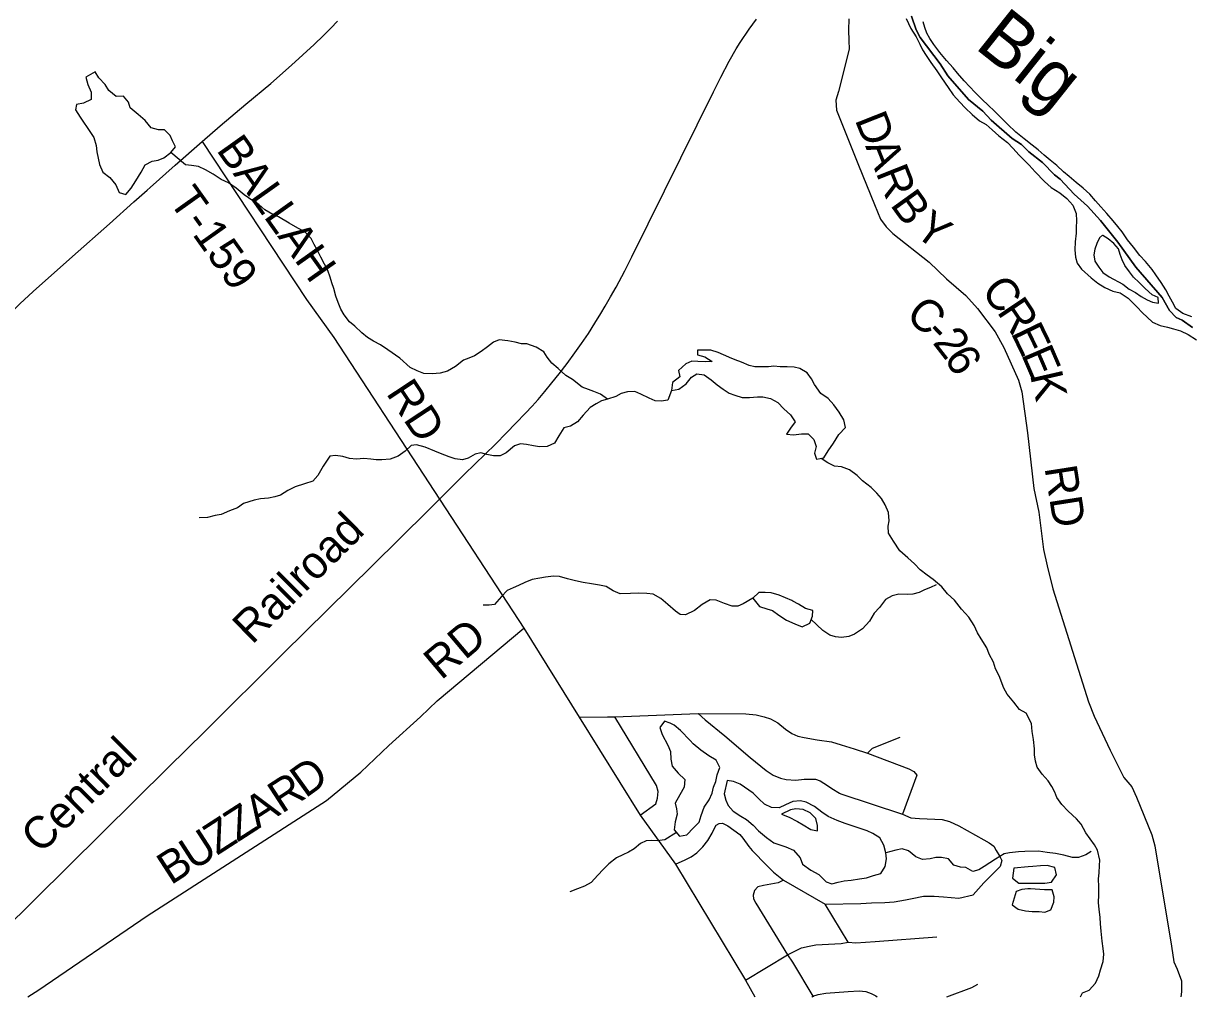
# Model space of a CAD drawing. Extents: x 114843 to 284848, y 317643 to 566895.
# Drawn here: x 150354 to 161188, y 317643 to 326680 of the extents above; entities that cross this region are included whole.
import ezdxf

# ---------------------------------------------------------------- set-up
doc = ezdxf.new("R2010")
doc.units = 0
for name, color, linetype in [('GM_X_County_Road', 7, 'Continuous'), ('GM_X_County_Road_Text', 7, 'Continuous'), ('GM_X_Major_River', 7, 'Continuous'), ('GM_X_Major_River_Text', 7, 'Continuous'), ('GM_X_Minor_Lake', 7, 'Continuous'), ('GM_X_Minor_River', 7, 'Continuous'), ('GM_X_Rail_Line', 7, 'Continuous'), ('GM_X_Rail_Line_Text', 7, 'Continuous'), ('GM_X_State_Route', 7, 'Continuous'), ('GM_X_Township', 7, 'Continuous'), ('GM_X_Township_Road', 7, 'Continuous'), ('GM_X_Township_Road_Text', 7, 'Continuous'), ('GM_X_US_Route', 7, 'Continuous')]:
    doc.layers.add(name, color=color, linetype=linetype)

msp = doc.modelspace()

# ---------------------------------------------------------------- linework, layer by layer
at = {"layer": 'GM_X_County_Road'}
msp.add_lwpolyline([(158016, 326722), (158011, 326615), (158017, 326519), (158018, 326441), (157921, 326048), (157895, 325968), (157902, 325874), (158106, 325363), (158255, 324999), (158308, 324863), (158361, 324792), (158423, 324730), (158762, 324462), (158923, 324309), (159100, 324154), (159211, 324031), (159375, 323817), (159454, 323670), (159591, 323366), (159620, 323260), (159675, 322878), (159733, 322362), (159779, 322140), (159823, 321796), (159857, 321644), (159908, 321430), (160241, 320382), (160294, 320246), (160440, 319931), (160568, 319677), (160641, 319590), (160686, 319494), (160829, 319146), (160856, 319044), (161009, 318113), (161032, 317967), (161063, 317899), (161103, 317789), (161102, 317687), (161096, 317643)], dxfattribs=at)
at = {"layer": 'GM_X_Major_River'}
msp.add_line((160370, 324712), (160342, 324688), dxfattribs=at)
for points in [[(158547, 326725), (158592, 326633), (158640, 326553), (158676, 326485), (158700, 326435), (158733, 326381), (158777, 326315), (158831, 326239), (158875, 326175), (158936, 326085), (158984, 326017), (159046, 325947), (159096, 325895), (159159, 325834), (159229, 325774), (159289, 325740), (159347, 325690), (159409, 325634), (159488, 325572), (159538, 325522), (159598, 325456), (159688, 325364), (159745, 325300), (159833, 325212), (159893, 325156), (159973, 325106), (160040, 325053), (160096, 324991), (160124, 324913), (160128, 324847), (160127, 324784), (160125, 324732), (160115, 324652), (160113, 324578), (160119, 324510), (160136, 324452), (160174, 324398), (160266, 324316), (160328, 324268), (160392, 324228), (160467, 324194), (160533, 324179), (160607, 324127), (160693, 324045), (160739, 323995), (160834, 323907), (160906, 323875), (160972, 323859), (161028, 323845), (161094, 323825), (161166, 323792), (161243, 323740)], [(161200, 323954), (161116, 323986), (161052, 324032), (161021, 324092), (160989, 324148), (160959, 324206), (160915, 324274), (160865, 324344), (160830, 324394), (160768, 324470), (160718, 324525), (160658, 324601), (160603, 324671), (160551, 324743), (160513, 324793), (160469, 324845), (160411, 324913), (160354, 324977), (160306, 325031), (160252, 325093), (160190, 325149), (160127, 325203), (160061, 325257), (160007, 325301), (159945, 325359), (159885, 325409), (159830, 325457), (159772, 325505), (159716, 325548), (159642, 325608), (159567, 325670), (159489, 325744), (159437, 325796), (159367, 325864), (159309, 325920), (159252, 325972), (159186, 326040), (159140, 326090), (159086, 326146), (159025, 326216), (158983, 326266), (158923, 326334), (158859, 326410), (158806, 326482), (158768, 326538), (158738, 326590), (158720, 326642), (158706, 326694)], [(160342, 324688), (160318, 324636), (160299, 324584), (160291, 324532), (160299, 324472), (160336, 324416), (160374, 324366), (160432, 324326), (160559, 324257), (160617, 324213), (160676, 324182), (160730, 324144), (160784, 324113), (160835, 324091), (160889, 324083), (160886, 324133), (160832, 324159), (160766, 324219), (160711, 324274), (160659, 324322), (160620, 324374), (160576, 324431), (160551, 324483), (160535, 324535), (160517, 324587), (160474, 324637), (160422, 324679), (160372, 324710), (160370, 324712)]]:
    msp.add_lwpolyline(points, dxfattribs=at)
at = {"layer": 'GM_X_Minor_Lake'}
for points in [[(151021, 326230), (150933, 326179), (150953, 326111), (150982, 326041), (150982, 325973), (150912, 325938), (150846, 325926), (150838, 325876), (150880, 325810), (150976, 325667)], [(150976, 325667), (151007, 325620), (151031, 325546), (151037, 325488), (151049, 325428), (151060, 325368), (151092, 325298), (151158, 325250), (151212, 325180), (151244, 325110), (151305, 325090), (151356, 325150), (151398, 325219), (151446, 325299), (151484, 325365), (151548, 325399), (151606, 325411), (151658, 325432), (151724, 325482), (151766, 325534), (151738, 325588), (151715, 325638), (151663, 325692), (151607, 325692), (151541, 325710), (151485, 325778), (151421, 325832), (151346, 325895), (151330, 325947), (151282, 326005), (151214, 326001), (151148, 326055), (151112, 326111), (151053, 326175), (151021, 326230)], [(156612, 323645), (156610, 323603), (156679, 323585), (156747, 323541), (156683, 323537), (156613, 323541), (156557, 323543), (156503, 323520), (156435, 323458), (156447, 323398), (156379, 323346), (156371, 323272), (156439, 323284), (156505, 323332), (156555, 323394), (156605, 323426), (156673, 323417), (156737, 323371), (156795, 323325), (156850, 323283), (156906, 323247), (156958, 323229), (157024, 323207), (157094, 323207), (157168, 323212), (157218, 323212), (157288, 323196), (157358, 323160), (157411, 323100), (157475, 323046), (157517, 322980), (157475, 322920), (157437, 322866), (157503, 322860), (157576, 322868), (157638, 322868), (157692, 322816), (157712, 322750), (157696, 322688), (157716, 322634), (157784, 322646), (157824, 322712), (157874, 322783), (157922, 322861), (157986, 322927), (157970, 322999), (157927, 323069), (157877, 323137), (157823, 323197), (157757, 323243), (157698, 323327), (157670, 323379), (157630, 323435), (157560, 323475), (157508, 323489), (157442, 323490), (157378, 323492), (157319, 323498), (157269, 323492), (157199, 323490), (157143, 323492), (157089, 323504), (157019, 323534), (156961, 323555), (156909, 323577), (156902, 323581)], [(156902, 323581), (156803, 323623), (156734, 323645), (156664, 323647), (156612, 323645)], [(157486, 321320), (157368, 321370), (157295, 321394), (157239, 321397), (157179, 321395), (157123, 321343)], [(157123, 321343), (157186, 321265), (157254, 321243), (157308, 321229), (157366, 321185), (157438, 321140), (157513, 321106), (157581, 321076), (157653, 321112), (157679, 321176), (157680, 321230), (157612, 321248), (157548, 321286), (157496, 321316), (157486, 321320)], [(156358, 320182), (156306, 320202), (156260, 320142), (156282, 320078), (156335, 319978), (156359, 319920), (156363, 319849), (156375, 319783), (156433, 319717), (156494, 319660), (156488, 319587), (156446, 319517), (156404, 319441), (156416, 319387), (156421, 319337), (156403, 319265), (156395, 319193), (156445, 319133), (156513, 319147), (156575, 319211), (156625, 319263), (156645, 319324), (156673, 319404), (156720, 319472), (156746, 319534), (156760, 319588), (156780, 319640), (156794, 319702), (156818, 319770), (156783, 319838), (156715, 319880), (156641, 319932), (156571, 319992), (156542, 320021)], [(156542, 320021), (156452, 320116), (156394, 320164), (156358, 320182)], [(156886, 319650), (156860, 319526), (156875, 319468), (156897, 319418), (156941, 319366), (157013, 319318), (157065, 319288), (157128, 319237), (157178, 319183), (157252, 319121), (157318, 319071), (157432, 319033), (157501, 319003), (157563, 318931), (157587, 318875), (157663, 318819), (157736, 318779), (157804, 318711), (157858, 318690), (157918, 318706), (157972, 318718), (158036, 318726), (158116, 318738), (158180, 318748), (158244, 318769), (158312, 318787), (158352, 318851), (158364, 318923), (158358, 318979), (158341, 319051), (158303, 319117), (158239, 319159), (158185, 319183), (158129, 319203), (158057, 319225), (157982, 319251), (157908, 319280), (157824, 319316), (157764, 319356), (157696, 319408), (157621, 319450), (157567, 319460), (157495, 319454), (157429, 319425), (157369, 319397), (157299, 319399), (157233, 319431), (157181, 319481), (157129, 319533), (157128, 319533)], [(157128, 319533), (157008, 319617), (156946, 319641), (156886, 319650)], [(157533, 319272), (157538, 319270), (157592, 319240), (157664, 319194), (157724, 319182), (157726, 319232), (157708, 319296), (157656, 319350), (157592, 319382), (157524, 319388), (157474, 319379), (157392, 319337)], [(157392, 319337), (157462, 319309), (157533, 319272)], [(159547, 318837), (159535, 318742), (159592, 318698), (159644, 318696), (159720, 318698), (159784, 318696), (159836, 318698), (159896, 318706), (159944, 318773), (159926, 318843), (159857, 318861), (159795, 318858), (159723, 318852)], [(159723, 318852), (159679, 318848), (159547, 318837)], [(159570, 318620), (159532, 318495), (159588, 318455), (159654, 318440), (159717, 318434), (159783, 318434), (159835, 318428), (159889, 318450), (159918, 318520), (159922, 318570), (159904, 318634), (159832, 318636), (159703, 318646)], [(159703, 318646), (159676, 318644), (159622, 318638), (159570, 318620)]]:
    msp.add_lwpolyline(points, dxfattribs=at)
at = {"layer": 'GM_X_Minor_River'}
for points in [[(155775, 323192), (155711, 323236), (155650, 323262), (155598, 323280), (155542, 323302), (155452, 323372), (155388, 323410), (155319, 323474), (155259, 323525), (155217, 323579), (155185, 323629), (155115, 323673), (155026, 323705), (154976, 323705), (154920, 323721), (154852, 323733), (154770, 323741), (154716, 323720), (154662, 323676), (154602, 323632), (154542, 323594), (154490, 323570), (154438, 323552), (154364, 323493), (154290, 323451), (154222, 323431), (154148, 323425), (154072, 323429), (154010, 323453), (153944, 323486), (153848, 323570), (153737, 323648), (153669, 323694), (153605, 323728), (153549, 323764), (153497, 323806), (153432, 323868), (153380, 323910), (153330, 323972), (153300, 324026), (153276, 324088), (153255, 324146), (153235, 324218), (153217, 324272), (153201, 324322), (153181, 324386), (153150, 324444), (153116, 324508), (153082, 324576), (153054, 324626), (153026, 324682), (152967, 324744), (152903, 324778), (152821, 324826), (152721, 324883), (152669, 324905), (152596, 324949), (152538, 324997), (152474, 325039), (152404, 325089), (152328, 325149), (152257, 325199), (152189, 325231), (152115, 325278), (152043, 325320), (151979, 325350), (151916, 325360), (151860, 325366), (151724, 325482)], [(156371, 323272), (156335, 323182), (156273, 323173), (156219, 323175), (156163, 323199), (156085, 323237), (156029, 323261), (155961, 323259), (155903, 323243), (155853, 323216), (155775, 323192), (155721, 323174), (155669, 323148), (155615, 323114), (155549, 323042), (155497, 322979), (155431, 322941), (155371, 322925), (155323, 322849), (155285, 322783), (155217, 322752), (155145, 322748), (155089, 322756), (155023, 322770), (154967, 322776), (154911, 322758), (154835, 322693), (154779, 322665), (154719, 322663), (154657, 322677), (154601, 322691), (154547, 322681), (154481, 322643), (154429, 322626), (154363, 322636), (154305, 322654), (154227, 322686), (154172, 322708), (154084, 322744), (154004, 322766), (153954, 322760), (153898, 322707), (153832, 322661), (153760, 322633), (153680, 322627), (153628, 322627), (153578, 322632), (153514, 322640), (153446, 322634), (153382, 322640), (153318, 322658), (153250, 322668), (153200, 322660), (153138, 322569), (153086, 322483), (153042, 322429), (152964, 322405), (152876, 322377), (152810, 322342), (152740, 322298), (152688, 322284), (152630, 322270), (152556, 322264), (152496, 322252), (152398, 322221), (152342, 322183), (152268, 322155), (152190, 322121), (152134, 322109), (152062, 322092), (151986, 322090)], [(160382, 318039), (160376, 318089), (160368, 318159), (160358, 318251), (160352, 318319), (160349, 318377), (160339, 318455), (160333, 318513), (160335, 318593), (160336, 318663), (160334, 318738), (160338, 318794), (160342, 318862), (160344, 318912), (160323, 319002), (160295, 319054), (160257, 319108), (160215, 319164), (160171, 319244), (160128, 319294), (160052, 319364), (159994, 319426), (159946, 319491), (159928, 319541), (159901, 319593), (159865, 319647), (159811, 319709), (159765, 319775), (159749, 319831), (159740, 319889), (159738, 319944), (159730, 320030), (159718, 320104), (159711, 320178), (159661, 320274), (159601, 320308), (159547, 320378), (159486, 320452), (159454, 320508), (159410, 320622), (159378, 320686), (159357, 320748), (159319, 320824), (159295, 320882), (159245, 320966), (159211, 321020), (159178, 321088), (159128, 321166), (159062, 321241), (158995, 321325), (158931, 321383), (158879, 321447), (158797, 321517), (158743, 321557), (158678, 321605), (158624, 321661), (158564, 321719), (158488, 321781), (158429, 321871), (158383, 321947), (158381, 322011), (158389, 322061), (158384, 322137), (158352, 322209), (158320, 322267), (158276, 322319), (158222, 322369), (158141, 322433), (158093, 322483), (158023, 322535), (157949, 322562), (157881, 322568), (157821, 322600), (157758, 322640)], [(156407, 321223), (156337, 321285), (156271, 321341), (156198, 321381), (156142, 321385), (156064, 321389), (155988, 321386), (155892, 321384), (155828, 321412), (155762, 321452), (155702, 321464), (155628, 321476), (155549, 321490), (155479, 321503), (155405, 321523), (155329, 321545), (155273, 321547), (155201, 321537), (155149, 321529), (155077, 321515), (155007, 321490), (154949, 321462), (154899, 321440), (154843, 321414), (154793, 321358), (154727, 321285), (154677, 321279), (154623, 321279)], [(158825, 321467), (158775, 321443), (158719, 321421), (158667, 321397), (158611, 321379), (158561, 321376), (158481, 321380), (158417, 321366), (158355, 321330), (158299, 321256), (158251, 321204), (158207, 321131), (158143, 321059), (158067, 321009), (158015, 320987), (157949, 320979), (157891, 320984), (157839, 321000), (157773, 321042), (157664, 321148)], [(157123, 321343), (157034, 321291), (156984, 321269), (156933, 321269), (156861, 321294), (156783, 321324), (156729, 321328), (156655, 321284), (156583, 321228), (156499, 321189), (156449, 321191), (156407, 321223)], [(156415, 319168), (156309, 319098), (156237, 319090), (156187, 319094), (156135, 319090), (156083, 319064), (156023, 319016), (155969, 318984), (155919, 318961), (155859, 318933), (155789, 318877), (155735, 318825), (155685, 318771), (155624, 318702), (155562, 318670), (155498, 318646), (155426, 318616)], [(160265, 318990), (160214, 318961), (160148, 318935), (160091, 318935), (160011, 318957), (159935, 318973), (159855, 318983), (159777, 318994), (159649, 318990), (159591, 318988), (159507, 318978), (159457, 318970), (159377, 318919), (159323, 318887), (159271, 318851), (159221, 318821), (159167, 318805), (159103, 318843), (159051, 318847), (158989, 318864), (158940, 318922), (158876, 318934), (158822, 318934), (158770, 318924), (158698, 318916), (158638, 318942), (158568, 318996), (158510, 319015), (158452, 319005), (158358, 318979)], [(160165, 317643), (160183, 317680), (160247, 317704), (160305, 317768), (160335, 317836), (160351, 317893), (160377, 317969), (160382, 318039)]]:
    msp.add_lwpolyline(points, dxfattribs=at)
at = {"layer": 'GM_X_Rail_Line'}
msp.add_lwpolyline([(149843, 317937), (151701, 319773), (152038, 320106), (152766, 320828), (153590, 321644), (154110, 322157), (154448, 322494), (154735, 322774), (154839, 322878), (154926, 322967), (155015, 323060), (155076, 323125), (155131, 323189), (155195, 323263), (155260, 323341), (155327, 323425), (155400, 323522), (155472, 323620), (155533, 323706), (155598, 323801), (155658, 323896), (155714, 323985), (155754, 324053), (155805, 324140), (155855, 324231), (155936, 324383), (156002, 324512), (156761, 326045), (156827, 326179), (156904, 326328), (156971, 326444), (157006, 326501), (157089, 326626), (157159, 326720)], dxfattribs=at)
at = {"layer": 'GM_X_State_Route'}
for points in [[(152012, 325582), (152182, 325729), (152420, 325929), (152650, 326122), (152844, 326291), (153053, 326482), (153139, 326566), (153208, 326636), (153270, 326699)], [(151530, 325157), (151764, 325363), (152012, 325582)], [(149966, 323637), (150047, 323753), (150109, 323837), (150170, 323915), (150244, 323999), (150321, 324077), (150445, 324189), (150810, 324514), (151152, 324818), (151380, 325023), (151502, 325132), (151530, 325157)]]:
    msp.add_lwpolyline(points, dxfattribs=at)
at = {"layer": 'GM_X_Township'}
for points in [[(161204, 323857), (161109, 323923), (161055, 323949), (160993, 324013), (160925, 324133), (160679, 324415), (160513, 324649), (160352, 324849), (160231, 324982), (160107, 325094), (159976, 325232), (159924, 325272), (159814, 325388), (159685, 325488), (159617, 325554), (159533, 325612), (159338, 325781), (159258, 325865), (159127, 325973), (158935, 326193), (158864, 326303), (158679, 326547), (158641, 326619), (158597, 326747)], [(158597, 326747), (158641, 326619), (158679, 326547), (158864, 326303), (158935, 326193), (159127, 325973), (159258, 325865), (159338, 325781), (159533, 325612), (159617, 325554), (159685, 325488), (159814, 325388), (159924, 325272), (159976, 325232), (160107, 325094), (160231, 324982), (160352, 324849), (160513, 324649), (160679, 324415), (160925, 324133), (160993, 324013), (161055, 323949), (161109, 323923), (161204, 323857)]]:
    msp.add_lwpolyline(points, dxfattribs=at)
at = {"layer": 'GM_X_Township_Road'}
for p, q in [((155513, 320239), (155775, 320240)), ((158009, 318149), (157796, 318501))]:
    msp.add_line(p, q, dxfattribs=at)
for points in [[(152012, 325582), (152983, 324117), (153235, 323762), (155000, 321065), (155513, 320239), (156079, 319328), (156406, 318875), (157057, 317796), (157142, 317643)], [(150395, 317643), (150497, 317708), (151504, 318393), (153169, 319466), (153485, 319728), (153747, 319974), (154041, 320242), (154194, 320391), (155000, 321065)], [(155775, 320240), (155845, 320241), (156616, 320272), (156621, 320272)], [(156616, 320272), (156683, 320215), (156865, 320066), (157100, 319863), (157249, 319744), (157313, 319701), (157381, 319673), (157435, 319661), (157523, 319654), (157602, 319662), (157655, 319664), (157707, 319663), (157749, 319647), (157817, 319604), (157859, 319576), (157929, 319533), (157942, 319528), (158513, 319337), (158592, 319303), (158670, 319298), (158815, 319292), (158883, 319287), (158951, 319270), (159038, 319229), (159270, 319098)], [(156621, 320272), (157059, 320270), (157156, 320261), (157230, 320242), (157289, 320223), (157356, 320187), (157428, 320127), (157487, 320088), (157541, 320061), (157601, 320048), (157723, 320029), (157856, 320008), (157944, 319982), (158066, 319943), (158190, 319903), (158571, 319759), (158618, 319734), (158647, 319700), (158513, 319337)], [(156079, 319328), (156224, 319435), (156240, 319487), (156247, 319547), (156231, 319603), (155845, 320241)], [(158190, 319903), (158236, 319950), (158492, 320054)], [(156406, 318875), (156495, 318913), (156552, 318941), (156604, 318980), (156659, 319033), (156707, 319092), (156746, 319161), (156771, 319213), (156785, 319235), (156812, 319251), (156844, 319253), (156894, 319228), (157003, 319148), (157032, 319114), (157086, 319036), (157117, 319000), (157254, 318861), (157317, 318799), (157409, 318726), (157796, 318501), (158128, 318509), (158227, 318515), (158351, 318519), (158435, 318525), (158542, 318543)], [(159270, 319098), (159317, 319072), (159362, 319040), (159384, 319000), (159418, 318945), (159436, 318908), (159421, 318852)], [(158542, 318543), (158603, 318554), (158709, 318576), (158809, 318577), (158895, 318570), (159035, 318557), (159171, 318588), (159269, 318700), (159421, 318852)], [(157409, 318726), (157360, 318700), (157224, 318676), (157170, 318664), (157141, 318630), (157127, 318587), (157130, 318552), (157152, 318511), (157446, 318031), (157494, 317963), (157681, 317648), (157684, 317643)], [(157057, 317796), (157446, 318031), (157577, 318096), (157647, 318113), (157708, 318124), (157944, 318136), (158009, 318149), (158079, 318143), (158259, 318157), (158833, 318198)], [(157673, 317643), (157681, 317648), (157730, 317664), (157802, 317675), (158009, 317691), (158112, 317697), (158172, 317691), (158223, 317674), (158267, 317651), (158277, 317643)], [(158926, 317643), (159156, 317727), (159213, 317760)]]:
    msp.add_lwpolyline(points, dxfattribs=at)
at = {"layer": 'GM_X_US_Route'}
for points in [[(152012, 325582), (152182, 325729), (152420, 325929), (152650, 326122), (152844, 326291), (153053, 326482), (153139, 326566), (153208, 326636), (153270, 326699)], [(151530, 325157), (151764, 325363), (152012, 325582)], [(149966, 323637), (150047, 323753), (150109, 323837), (150170, 323915), (150244, 323999), (150321, 324077), (150445, 324189), (150810, 324514), (151152, 324818), (151380, 325023), (151502, 325132), (151530, 325157)]]:
    msp.add_lwpolyline(points, dxfattribs=at)

# ---------------------------------------------------------------- texts
at = {"layer": 'GM_X_County_Road_Text'}
for s, rotation, p in [('D', 291.6096, (158068, 325786)), ('A', 291.6096, (158166, 325541)), ('R', 291.6711, (158263, 325295)), ('B', 305.7917, (158393, 324995)), ('Y', 323.453, (158607, 324724)), ('C', 308.6711, (159234, 324189)), ('C', 317.5087, (158531, 323957)), ('R', 303.9487, (159384, 324002)), ('-', 314.2838, (158708, 323795)), ('2', 307.8003, (158787, 323714)), ('E', 295.8101, (159516, 323807)), ('6', 300.909, (158894, 323577)), ('E', 293.3065, (159612, 323608)), ('K', 282.9483, (159696, 323416)), ('RD', 278.9182, (159831, 322555))]:
    msp.add_text(s, height=300, rotation=rotation, dxfattribs=at).set_placement(p)
at = {"layer": 'GM_X_Major_River_Text'}
msp.add_text('Big', height=500.1, rotation=321.5206, dxfattribs=at).set_placement((159173, 326457))
at = {"layer": 'GM_X_Rail_Line_Text'}
for s, rotation, p in [('Railroad', 44.6709, (152477, 320906)), ('Central', 44.7936, (150514, 318960))]:
    msp.add_text(s, height=299, rotation=rotation, dxfattribs=at).set_placement(p)
at = {"layer": 'GM_X_Township_Road_Text'}
for s, rotation, p in [('BALLAH', 305.4181, (152139, 325504)), ('T-159', 305.4274, (151697, 325031)), ('RD', 303.4152, (153715, 323246)), ('RD', 40.1533, (154232, 320576)), ('D', 35.7457, (152972, 319481)), ('R', 32.9406, (152752, 319338)), ('A', 32.8249, (152529, 319195)), ('Z', 32.8237, (152341, 319073)), ('Z', 32.8237, (152152, 318951)), ('U', 32.8221, (151930, 318808)), ('B', 32.8259, (151723, 318675))]:
    msp.add_text(s, height=300, rotation=rotation, dxfattribs=at).set_placement(p)

doc.saveas('drawing.dxf')
